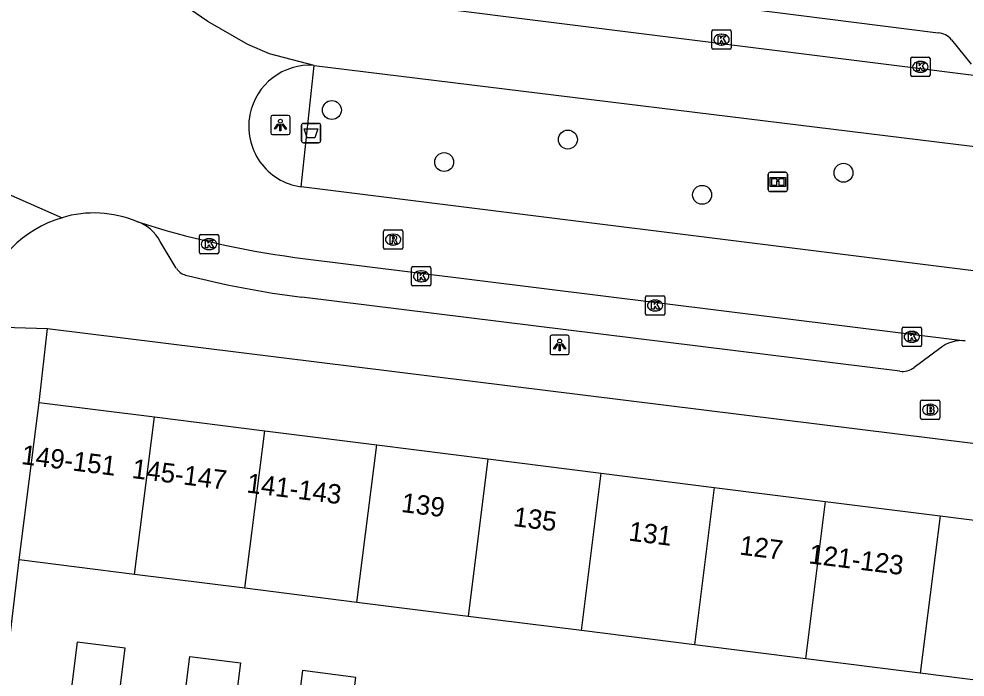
# Model space of a CAD drawing. Extents: x 158087 to 159494, y 382905 to 383981.
# Drawn here: x 158391.56 to 158440.46, y 383370.44 to 383404.47 of the extents above; entities that cross this region are included whole.
import ezdxf

# ---------------------------------------------------------------- set-up
doc = ezdxf.new("R2010")
doc.units = 0
for name, color, linetype in [('IMGEO_Afvalbak', 7, 'Continuous'), ('IMGEO_Boom', 7, 'Continuous'), ('IMGEO_Brandkraan', 7, 'Continuous'), ('IMGEO_Informatiebord', 7, 'Continuous'), ('IMGEO_Kolk', 7, 'Continuous'), ('IMGEO_Lichtpunt', 7, 'Continuous'), ('IMGEO_Pand', 7, 'Continuous'), ('IMGEO_Pand_nummerreeks', 7, 'Continuous'), ('IMGEO_Rijbaan_lokaal_gesloten', 7, 'Continuous'), ('IMGEO_Rijbaan_lokaal_open', 7, 'Continuous'), ('IMGEO_Rioolput', 7, 'Continuous'), ('IMGEO_Verkeerseiland_gesloten', 7, 'Continuous'), ('IMGEO_Voetpad_open', 7, 'Continuous')]:
    doc.layers.add(name, color=color, linetype=linetype)

msp = doc.modelspace()

# ---------------------------------------------------------------- linework, layer by layer
at = {"layer": 'IMGEO_Afvalbak'}
for p, q in [((158406.161, 383398.17), (158406.161, 383398.97)), ((158406.161, 383398.97), (158406.161, 383398.17)), ((158406.261, 383399.07), (158407.051, 383399.07)), ((158407.051, 383399.07), (158406.261, 383399.07)), ((158407.151, 383398.97), (158407.151, 383398.17)), ((158407.151, 383398.17), (158407.151, 383398.97)), ((158407.051, 383398.07), (158406.261, 383398.07)), ((158406.261, 383398.07), (158407.051, 383398.07))]:
    msp.add_line(p, q, dxfattribs=at)
msp.add_lwpolyline([(158406.304, 383398.784), (158407.008, 383398.784), (158406.859, 383398.314), (158406.453, 383398.314), (158406.304, 383398.784)], dxfattribs=at)
for centre, start, end in [((158406.261, 383398.97), 90, 180), ((158406.261, 383398.97), 90, 180), ((158407.051, 383398.97), 0, 90), ((158407.051, 383398.97), 360, 90), ((158406.261, 383398.17), 180, 270), ((158406.261, 383398.17), 180, 270), ((158407.051, 383398.17), 270, 0), ((158407.051, 383398.17), 270, 0)]:
    msp.add_arc(centre, 0.1, start, end, dxfattribs=at)
at = {"layer": 'IMGEO_Boom'}
for centre in [(158407.734, 383399.758), (158419.931, 383398.231), (158413.537, 383397.069), (158434.175, 383396.515), (158426.868, 383395.374)]:
    msp.add_circle(centre, 0.489, dxfattribs=at)
at = {"layer": 'IMGEO_Brandkraan'}
for p, q in [((158438.158, 383383.838), (158438.158, 383384.69)), ((158438.233, 383384.764), (158439.085, 383384.764)), ((158439.159, 383384.69), (158439.159, 383383.838)), ((158438.646, 383384.544), (158438.671, 383384.544)), ((158439.085, 383383.764), (158438.233, 383383.764)), ((158438.669, 383383.984), (158438.644, 383383.984))]:
    msp.add_line(p, q, dxfattribs=at)
for points in [[(158438.158, 383383.838), (158438.158, 383384.69)], [(158438.233, 383384.764), (158439.085, 383384.764)], [(158439.159, 383384.69), (158439.159, 383383.838)], [(158438.506, 383384.464), (158438.506, 383384.064), (158438.719, 383384.064)], [(158438.737, 383384.464), (158438.506, 383384.464)], [(158438.685, 383384.383), (158438.631, 383384.383), (158438.631, 383384.307)], [(158438.631, 383384.307), (158438.684, 383384.307)], [(158438.693, 383384.231), (158438.631, 383384.231), (158438.631, 383384.15)], [(158439.085, 383383.764), (158438.233, 383383.764)], [(158438.631, 383384.15), (158438.693, 383384.15)]]:
    msp.add_lwpolyline(points, dxfattribs=at)
for centre, radius, start, end in [((158438.235, 383384.688), 0.0765, 91.552, 178.448), ((158438.235, 383384.688), 0.0765, 91.552, 178.448), ((158439.083, 383384.688), 0.0765, 1.552, 88.448), ((158439.083, 383384.688), 0.0765, 1.552, 88.448), ((158438.686, 383384.345), 0.0379, 267.8285, 90.9355), ((158438.694, 383384.19), 0.0404, 269.8759, 90.5077), ((158438.741, 383384.319), 0.145, 59.4692, 91.5367), ((158438.766, 383384.366), 0.0922, 285.5137, 58.1501), ((158438.771, 383384.174), 0.105, 301.3115, 78.989), ((158438.235, 383383.84), 0.0765, 181.552, 268.448), ((158438.235, 383383.84), 0.0765, 181.552, 268.448), ((158438.725, 383384.315), 0.251, 268.6676, 293.5347), ((158439.083, 383383.84), 0.0765, 271.552, 358.448), ((158439.083, 383383.84), 0.0765, 271.552, 358.448)]:
    msp.add_arc(centre, radius, start, end, dxfattribs=at)
for centre, major_axis, ratio, start_param, end_param in [((158438.645, 383384.264), (-0.387, 0.002), 0.722429, 4.712389, 7.853982), ((158438.67, 383384.264), (-0.39, 0.002), 0.717154, 1.570796, 4.712389)]:
    msp.add_ellipse(centre, major_axis=major_axis, ratio=ratio, start_param=start_param, end_param=end_param, dxfattribs=at)
at = {"layer": 'IMGEO_Informatiebord'}
for p, q in [((158430.284, 383395.641), (158430.284, 383396.441)), ((158430.284, 383396.441), (158430.284, 383395.641)), ((158430.384, 383396.541), (158431.174, 383396.541)), ((158431.174, 383396.541), (158430.384, 383396.541)), ((158431.274, 383396.441), (158431.274, 383395.641)), ((158431.274, 383395.641), (158431.274, 383396.441)), ((158431.174, 383395.541), (158430.384, 383395.541)), ((158430.384, 383395.541), (158431.174, 383395.541))]:
    msp.add_line(p, q, dxfattribs=at)
for points in [[(158430.385, 383396.273), (158431.173, 383396.273), (158431.173, 383395.809), (158430.385, 383395.809), (158430.385, 383396.273)], [(158430.45, 383396.208), (158430.45, 383395.874), (158430.725, 383395.874), (158430.726, 383396.087), (158430.83, 383396.088), (158430.831, 383395.874), (158431.108, 383395.874), (158431.108, 383396.208), (158430.832, 383396.208), (158430.832, 383396.128), (158430.726, 383396.128), (158430.726, 383396.208), (158430.45, 383396.208)]]:
    msp.add_lwpolyline(points, dxfattribs=at)
for centre, start, end in [((158430.384, 383396.441), 90, 180), ((158430.384, 383396.441), 90, 180), ((158431.174, 383396.441), 0, 90), ((158431.174, 383396.441), 360, 90), ((158430.384, 383395.641), 180, 270), ((158430.384, 383395.641), 180, 270), ((158431.174, 383395.641), 270, 0), ((158431.174, 383395.641), 270, 0)]:
    msp.add_arc(centre, 0.1, start, end, dxfattribs=at)
at = {"layer": 'IMGEO_Kolk'}
for p, q in [((158427.37, 383402.974), (158427.37, 383403.826)), ((158427.445, 383403.9), (158428.297, 383403.9)), ((158428.371, 383403.826), (158428.371, 383402.974)), ((158427.858, 383403.68), (158427.883, 383403.68)), ((158428.297, 383402.9), (158427.445, 383402.9)), ((158427.881, 383403.12), (158427.856, 383403.12)), ((158437.65, 383401.567), (158437.65, 383402.419)), ((158437.725, 383402.493), (158438.577, 383402.493)), ((158438.138, 383402.273), (158438.163, 383402.273)), ((158438.651, 383402.419), (158438.651, 383401.567)), ((158438.577, 383401.493), (158437.725, 383401.493)), ((158438.161, 383401.713), (158438.136, 383401.713)), ((158400.885, 383392.4), (158400.885, 383393.252)), ((158400.96, 383393.326), (158401.812, 383393.326)), ((158401.373, 383393.106), (158401.398, 383393.106)), ((158401.886, 383393.252), (158401.886, 383392.4)), ((158401.396, 383392.546), (158401.371, 383392.546)), ((158401.812, 383392.326), (158400.96, 383392.326)), ((158411.848, 383390.736), (158411.848, 383391.588)), ((158411.923, 383391.662), (158412.775, 383391.662)), ((158412.849, 383391.588), (158412.849, 383390.736)), ((158412.336, 383391.442), (158412.361, 383391.442)), ((158412.775, 383390.662), (158411.923, 383390.662)), ((158412.359, 383390.882), (158412.334, 383390.882)), ((158423.938, 383389.229), (158423.938, 383390.081)), ((158424.013, 383390.155), (158424.865, 383390.155)), ((158424.939, 383390.081), (158424.939, 383389.229)), ((158424.426, 383389.935), (158424.451, 383389.935)), ((158424.865, 383389.155), (158424.013, 383389.155)), ((158424.449, 383389.375), (158424.424, 383389.375)), ((158437.206, 383387.607), (158437.206, 383388.459)), ((158437.281, 383388.533), (158438.133, 383388.533)), ((158437.694, 383388.313), (158437.719, 383388.313)), ((158438.207, 383388.459), (158438.207, 383387.607)), ((158437.717, 383387.753), (158437.692, 383387.753)), ((158438.133, 383387.533), (158437.281, 383387.533))]:
    msp.add_line(p, q, dxfattribs=at)
for points in [[(158427.37, 383402.974), (158427.37, 383403.826)], [(158427.445, 383403.9), (158428.297, 383403.9)], [(158428.371, 383403.826), (158428.371, 383402.974)], [(158427.691, 383403.6), (158427.814, 383403.6), (158427.814, 383403.449), (158427.944, 383403.6), (158428.108, 383403.6), (158427.962, 383403.449), (158428.115, 383403.2), (158427.963, 383403.2), (158427.878, 383403.364), (158427.814, 383403.297), (158427.814, 383403.2), (158427.691, 383403.2), (158427.691, 383403.6)], [(158428.297, 383402.9), (158427.445, 383402.9)], [(158437.65, 383401.567), (158437.65, 383402.419)], [(158437.725, 383402.493), (158438.577, 383402.493)], [(158438.651, 383402.419), (158438.651, 383401.567)], [(158437.971, 383402.193), (158438.094, 383402.193), (158438.094, 383402.042), (158438.224, 383402.193), (158438.388, 383402.193), (158438.242, 383402.042), (158438.395, 383401.793), (158438.243, 383401.793), (158438.158, 383401.957), (158438.094, 383401.89), (158438.094, 383401.793), (158437.971, 383401.793), (158437.971, 383402.193)], [(158438.577, 383401.493), (158437.725, 383401.493)], [(158400.885, 383392.4), (158400.885, 383393.252)], [(158400.96, 383393.326), (158401.812, 383393.326)], [(158401.206, 383393.026), (158401.329, 383393.026), (158401.329, 383392.875), (158401.459, 383393.026), (158401.623, 383393.026), (158401.477, 383392.875), (158401.63, 383392.626), (158401.478, 383392.626), (158401.393, 383392.79), (158401.329, 383392.723), (158401.329, 383392.626), (158401.206, 383392.626), (158401.206, 383393.026)], [(158401.886, 383393.252), (158401.886, 383392.4)], [(158401.812, 383392.326), (158400.96, 383392.326)], [(158411.848, 383390.736), (158411.848, 383391.588)], [(158411.923, 383391.662), (158412.775, 383391.662)], [(158412.849, 383391.588), (158412.849, 383390.736)], [(158412.169, 383391.362), (158412.292, 383391.362), (158412.292, 383391.211), (158412.422, 383391.362), (158412.586, 383391.362), (158412.44, 383391.211), (158412.593, 383390.962), (158412.441, 383390.962), (158412.356, 383391.126), (158412.292, 383391.059), (158412.292, 383390.962), (158412.169, 383390.962), (158412.169, 383391.362)], [(158412.775, 383390.662), (158411.923, 383390.662)], [(158423.938, 383389.229), (158423.938, 383390.081)], [(158424.013, 383390.155), (158424.865, 383390.155)], [(158424.939, 383390.081), (158424.939, 383389.229)], [(158424.259, 383389.855), (158424.382, 383389.855), (158424.382, 383389.704), (158424.512, 383389.855), (158424.676, 383389.855), (158424.53, 383389.704), (158424.683, 383389.455), (158424.531, 383389.455), (158424.446, 383389.619), (158424.382, 383389.552), (158424.382, 383389.455), (158424.259, 383389.455), (158424.259, 383389.855)], [(158424.865, 383389.155), (158424.013, 383389.155)], [(158437.206, 383387.607), (158437.206, 383388.459)], [(158437.281, 383388.533), (158438.133, 383388.533)], [(158437.527, 383388.233), (158437.65, 383388.233), (158437.65, 383388.082), (158437.78, 383388.233), (158437.944, 383388.233), (158437.798, 383388.082), (158437.951, 383387.833), (158437.799, 383387.833), (158437.714, 383387.997), (158437.65, 383387.93), (158437.65, 383387.833), (158437.527, 383387.833), (158437.527, 383388.233)], [(158438.207, 383388.459), (158438.207, 383387.607)], [(158438.133, 383387.533), (158437.281, 383387.533)]]:
    msp.add_lwpolyline(points, dxfattribs=at)
for centre, start, end in [((158427.447, 383403.824), 91.552, 178.448), ((158427.447, 383403.824), 91.552, 178.448), ((158428.295, 383403.824), 1.552, 88.448), ((158428.295, 383403.824), 1.552, 88.448), ((158427.447, 383402.976), 181.552, 268.448), ((158427.447, 383402.976), 181.552, 268.448), ((158428.295, 383402.976), 271.552, 358.448), ((158428.295, 383402.976), 271.552, 358.448), ((158437.727, 383402.417), 91.552, 178.448), ((158437.727, 383402.417), 91.552, 178.448), ((158438.575, 383402.417), 1.552, 88.448), ((158438.575, 383402.417), 1.552, 88.448), ((158437.727, 383401.569), 181.552, 268.448), ((158437.727, 383401.569), 181.552, 268.448), ((158438.575, 383401.569), 271.552, 358.448), ((158438.575, 383401.569), 271.552, 358.448), ((158400.962, 383393.25), 91.552, 178.448), ((158400.962, 383393.25), 91.552, 178.448), ((158401.81, 383393.25), 1.552, 88.448), ((158401.81, 383393.25), 1.552, 88.448), ((158400.962, 383392.402), 181.552, 268.448), ((158400.962, 383392.402), 181.552, 268.448), ((158401.81, 383392.402), 271.552, 358.448), ((158401.81, 383392.402), 271.552, 358.448), ((158411.925, 383391.586), 91.552, 178.448), ((158411.925, 383391.586), 91.552, 178.448), ((158412.773, 383391.586), 1.552, 88.448), ((158412.773, 383391.586), 1.552, 88.448), ((158411.925, 383390.738), 181.552, 268.448), ((158411.925, 383390.738), 181.552, 268.448), ((158412.773, 383390.738), 271.552, 358.448), ((158412.773, 383390.738), 271.552, 358.448), ((158424.015, 383390.079), 91.552, 178.448), ((158424.015, 383390.079), 91.552, 178.448), ((158424.863, 383390.079), 1.552, 88.448), ((158424.863, 383390.079), 1.552, 88.448), ((158424.015, 383389.231), 181.552, 268.448), ((158424.015, 383389.231), 181.552, 268.448), ((158424.863, 383389.231), 271.552, 358.448), ((158424.863, 383389.231), 271.552, 358.448), ((158437.283, 383388.457), 91.552, 178.448), ((158437.283, 383388.457), 91.552, 178.448), ((158438.131, 383388.457), 1.552, 88.448), ((158438.131, 383388.457), 1.552, 88.448), ((158437.283, 383387.609), 181.552, 268.448), ((158437.283, 383387.609), 181.552, 268.448), ((158438.131, 383387.609), 271.552, 358.448), ((158438.131, 383387.609), 271.552, 358.448)]:
    msp.add_arc(centre, 0.0765, start, end, dxfattribs=at)
for centre, major_axis, ratio, start_param, end_param in [((158427.857, 383403.4), (-0.387, 0.002), 0.722429, 4.712389, 7.853982), ((158427.882, 383403.4), (-0.39, 0.002), 0.717154, 1.570796, 4.712389), ((158438.137, 383401.993), (-0.387, 0.002), 0.722429, 4.712389, 7.853982), ((158438.162, 383401.993), (-0.39, 0.002), 0.717154, 1.570796, 4.712389), ((158401.372, 383392.826), (-0.387, 0.002), 0.722429, 4.712389, 7.853982), ((158401.397, 383392.826), (-0.39, 0.002), 0.717154, 1.570796, 4.712389), ((158412.335, 383391.162), (-0.387, 0.002), 0.722429, 4.712389, 7.853982), ((158412.36, 383391.162), (-0.39, 0.002), 0.717154, 1.570796, 4.712389), ((158424.425, 383389.655), (-0.387, 0.002), 0.722429, 4.712389, 7.853982), ((158424.45, 383389.655), (-0.39, 0.002), 0.717154, 1.570796, 4.712389), ((158437.693, 383388.033), (-0.387, 0.002), 0.722429, 4.712389, 7.853982), ((158437.718, 383388.033), (-0.39, 0.002), 0.717154, 1.570796, 4.712389)]:
    msp.add_ellipse(centre, major_axis=major_axis, ratio=ratio, start_param=start_param, end_param=end_param, dxfattribs=at)
at = {"layer": 'IMGEO_Lichtpunt'}
for p, q in [((158404.575, 383399.387), (158404.575, 383398.58)), ((158404.575, 383399.387), (158404.575, 383398.58)), ((158405.477, 383399.482), (158404.669, 383399.482)), ((158405.477, 383399.482), (158404.669, 383399.482)), ((158405.571, 383398.58), (158405.571, 383399.387)), ((158405.571, 383398.58), (158405.571, 383399.387)), ((158404.669, 383398.486), (158405.477, 383398.486)), ((158404.669, 383398.486), (158405.477, 383398.486)), ((158419.909, 383388.113), (158419.101, 383388.113)), ((158419.909, 383388.113), (158419.101, 383388.113)), ((158419.007, 383388.018), (158419.007, 383387.211)), ((158419.007, 383388.018), (158419.007, 383387.211)), ((158420.003, 383387.211), (158420.003, 383388.018)), ((158420.003, 383387.211), (158420.003, 383388.018)), ((158419.101, 383387.117), (158419.909, 383387.117)), ((158419.101, 383387.117), (158419.909, 383387.117))]:
    msp.add_line(p, q, dxfattribs=at)
for points in [[(158404.949, 383399.051), (158404.988, 383399.023), (158404.8, 383398.761), (158404.762, 383398.788), (158404.949, 383399.051)], [(158405.051, 383399.003), (158405.098, 383399.003), (158405.098, 383398.681), (158405.051, 383398.681), (158405.051, 383399.003)], [(158405.161, 383399.023), (158405.199, 383399.05), (158405.386, 383398.788), (158405.347, 383398.76), (158405.161, 383399.023)], [(158419.381, 383387.682), (158419.42, 383387.654), (158419.232, 383387.392), (158419.194, 383387.419), (158419.381, 383387.682)], [(158419.483, 383387.634), (158419.53, 383387.634), (158419.53, 383387.312), (158419.483, 383387.312), (158419.483, 383387.634)], [(158419.593, 383387.654), (158419.631, 383387.681), (158419.818, 383387.419), (158419.779, 383387.391), (158419.593, 383387.654)]]:
    msp.add_lwpolyline(points, dxfattribs=at)
for centre in [(158405.074, 383399.185), (158419.506, 383387.816)]:
    msp.add_circle(centre, 0.0994, dxfattribs=at)
for centre, start, end in [((158404.669, 383399.387), 90, 180), ((158404.669, 383399.387), 90, 180), ((158405.477, 383399.387), 0, 90), ((158405.477, 383399.387), 0, 90), ((158404.669, 383398.58), 180, 270), ((158404.669, 383398.58), 180, 270), ((158405.477, 383398.58), 270, 0), ((158405.477, 383398.58), 270, 360), ((158419.101, 383388.018), 90, 180), ((158419.101, 383388.018), 90, 180), ((158419.909, 383388.018), 0, 90), ((158419.909, 383388.018), 0, 90), ((158419.101, 383387.211), 180, 270), ((158419.101, 383387.211), 180, 270), ((158419.909, 383387.211), 270, 0), ((158419.909, 383387.211), 270, 360)]:
    msp.add_arc(centre, 0.0946, start, end, dxfattribs=at)
at = {"layer": 'IMGEO_Pand'}
for points in [[(158391.579, 383376.503), (158392.605, 383384.644)], [(158392.605, 383384.644), (158398.565, 383383.893)], [(158397.539, 383375.752), (158398.565, 383383.893)], [(158398.565, 383383.893), (158404.264, 383383.174)], [(158403.238, 383375.035), (158404.264, 383383.174)], [(158404.264, 383383.174), (158410.051, 383382.445)], [(158409.025, 383374.306), (158410.051, 383382.445)], [(158410.051, 383382.445), (158415.799, 383381.72)], [(158415.799, 383381.72), (158414.774, 383373.582)], [(158415.799, 383381.72), (158421.66, 383380.981)], [(158420.635, 383372.843), (158421.66, 383380.981)], [(158421.66, 383380.981), (158427.496, 383380.246)], [(158427.496, 383380.246), (158426.471, 383372.108)], [(158427.496, 383380.246), (158433.251, 383379.52)], [(158432.226, 383371.384), (158433.251, 383379.52)], [(158433.251, 383379.52), (158439.171, 383378.774)], [(158439.171, 383378.774), (158445.007, 383378.038), (158443.982, 383369.903), (158438.146, 383370.638)], [(158439.171, 383378.774), (158438.146, 383370.638)], [(158397.539, 383375.752), (158391.579, 383376.503)], [(158403.238, 383375.035), (158397.539, 383375.752)], [(158409.025, 383374.306), (158403.238, 383375.035)], [(158414.774, 383373.582), (158409.025, 383374.306)], [(158420.635, 383372.843), (158414.774, 383373.582)], [(158426.471, 383372.108), (158420.635, 383372.843)], [(158396.459, 383367.282), (158397.045, 383371.931), (158394.576, 383372.242), (158393.99, 383367.593)], [(158432.226, 383371.384), (158426.471, 383372.108)], [(158399.803, 383366.861), (158400.388, 383371.51), (158403.014, 383371.18), (158402.428, 383366.53)], [(158438.146, 383370.638), (158432.226, 383371.384)], [(158408.394, 383365.779), (158408.98, 383370.428), (158406.209, 383370.777), (158405.623, 383366.128)]]:
    msp.add_lwpolyline(points, dxfattribs=at)
at = {"layer": 'IMGEO_Rijbaan_lokaal_gesloten'}
for points in [[(158406.825, 383402.066), (158404.513, 383402.656), (158403.383, 383403.146), (158401.331, 383404.33), (158399.784, 383405.389), (158397.353, 383407.765), (158395.774, 383409.773)], [(158442.017, 383401.403), (158407.252, 383405.781)], [(158406.825, 383402.066), (158441.678, 383397.794)], [(158388.354, 383396.576), (158393.787, 383394.193)], [(158440.889, 383391.442), (158406.142, 383395.788)], [(158405.814, 383392.143), (158440.469, 383387.832)]]:
    msp.add_lwpolyline(points, dxfattribs=at)
for centre, radius, start, end in [((158406.598, 383398.914), 3.16, 85.8765, 168.8703), ((158406.596, 383398.914), 3.159, 168.8631, 261.7321), ((158395.444, 383388.674), 5.762, 67.452, 106.7153), ((158412.063, 383438.555), 46.831, 252.0804, 262.3317)]:
    msp.add_arc(centre, radius, start, end, dxfattribs=at)
at = {"layer": 'IMGEO_Rijbaan_lokaal_open'}
msp.add_arc((158395.528, 383388.353), 6.094, 106.5991, 164.3101, dxfattribs=at)
at = {"layer": 'IMGEO_Rioolput'}
for p, q in [((158410.4, 383392.633), (158410.4, 383393.485)), ((158410.475, 383393.559), (158411.327, 383393.559)), ((158411.401, 383393.485), (158411.401, 383392.633)), ((158410.888, 383393.339), (158410.913, 383393.339)), ((158411.327, 383392.559), (158410.475, 383392.559)), ((158410.911, 383392.779), (158410.886, 383392.779))]:
    msp.add_line(p, q, dxfattribs=at)
for points in [[(158410.4, 383392.633), (158410.4, 383393.485)], [(158410.475, 383393.559), (158411.327, 383393.559)], [(158411.401, 383393.485), (158411.401, 383392.633)], [(158410.989, 383393.257), (158410.737, 383393.259), (158410.737, 383392.859)], [(158410.737, 383392.859), (158410.861, 383392.859), (158410.861, 383393.021), (158410.872, 383393.021)], [(158410.915, 383393.178), (158410.861, 383393.178), (158410.861, 383393.097)], [(158410.861, 383393.097), (158410.913, 383393.097)], [(158410.919, 383392.992), (158410.99, 383392.859), (158411.13, 383392.859), (158411.065, 383392.985)], [(158411.327, 383392.559), (158410.475, 383392.559)]]:
    msp.add_lwpolyline(points, dxfattribs=at)
for centre, radius, start, end in [((158410.477, 383393.483), 0.0765, 91.552, 178.448), ((158410.477, 383393.483), 0.0765, 91.552, 178.448), ((158411.325, 383393.483), 0.0765, 1.552, 88.448), ((158411.325, 383393.483), 0.0765, 1.552, 88.448), ((158410.871, 383392.968), 0.0533, 26.0293, 88.6989), ((158410.897, 383393.286), 0.19, 274.7715, 282.9687), ((158410.921, 383393.082), 0.0964, 77.0061, 93.1865), ((158410.935, 383393.139), 0.0378, 276.6634, 79.6772), ((158410.988, 383393.147), 0.109, 350.3612, 89.416), ((158410.986, 383393.147), 0.112, 277.5842, 350.9817), ((158410.97, 383392.932), 0.108, 29.5134, 73.7905), ((158410.477, 383392.635), 0.0765, 181.552, 268.448), ((158410.477, 383392.635), 0.0765, 181.552, 268.448), ((158411.325, 383392.635), 0.0765, 271.552, 358.448), ((158411.325, 383392.635), 0.0765, 271.552, 358.448)]:
    msp.add_arc(centre, radius, start, end, dxfattribs=at)
for centre, major_axis, ratio, start_param, end_param in [((158410.887, 383393.059), (-0.387, 0.002), 0.722429, 4.712389, 7.853982), ((158410.912, 383393.059), (-0.39, 0.002), 0.717154, 1.570796, 4.712389)]:
    msp.add_ellipse(centre, major_axis=major_axis, ratio=ratio, start_param=start_param, end_param=end_param, dxfattribs=at)
at = {"layer": 'IMGEO_Verkeerseiland_gesloten'}
msp.add_lwpolyline([(158406.142, 383395.788), (158406.825, 383402.066)], dxfattribs=at)
at = {"layer": 'IMGEO_Voetpad_open'}
for points in [[(158410.473, 383407.38), (158439.072, 383403.75)], [(158439.749, 383403.396), (158440.769, 383402.127)], [(158399.694, 383391.587), (158398.86, 383392.97)], [(158437.086, 383386.256), (158406.183, 383390.09)], [(158390.177, 383388.549), (158393.042, 383388.471)], [(158392.605, 383384.644), (158393.042, 383388.471)], [(158393.042, 383388.471), (158446.838, 383381.803)], [(158439.153, 383387.428), (158437.823, 383386.455)], [(158390.55, 383368.074), (158391.579, 383376.503)]]:
    msp.add_lwpolyline(points, dxfattribs=at)
for centre, radius, start, end in [((158438.993, 383402.774), 0.979, 39.4298, 85.3605), ((158396.987, 383391.991), 2.113, 27.6075, 71.6138), ((158400.338, 383391.947), 0.737, 209.2369, 256.8694), ((158411.678, 383435.542), 45.783, 255.4416, 263.1063), ((158440.279, 383386.107), 1.735, 83.6986, 130.4334), ((158437.219, 383387.228), 0.981, 262.2224, 307.9982)]:
    msp.add_arc(centre, radius, start, end, dxfattribs=at)

# ---------------------------------------------------------------- texts
at = {"layer": 'IMGEO_Pand_nummerreeks'}
for s, rotation, p in [('149-151', 352.8182, (158391.646, 383381.459)), ('145-147', 352.8094, (158397.366, 383380.738)), ('141-143', 352.8202, (158403.291, 383379.991)), ('139', 352.8165, (158411.287, 383378.983)), ('135', 352.8171, (158417.072, 383378.254)), ('131', 352.8128, (158423.034, 383377.503)), ('127', 352.8144, (158428.766, 383376.78)), ('121-123', 352.8178, (158432.344, 383376.328))]:
    msp.add_text(s, height=1, rotation=rotation, dxfattribs=at).set_placement(p)

doc.saveas('drawing.dxf')
